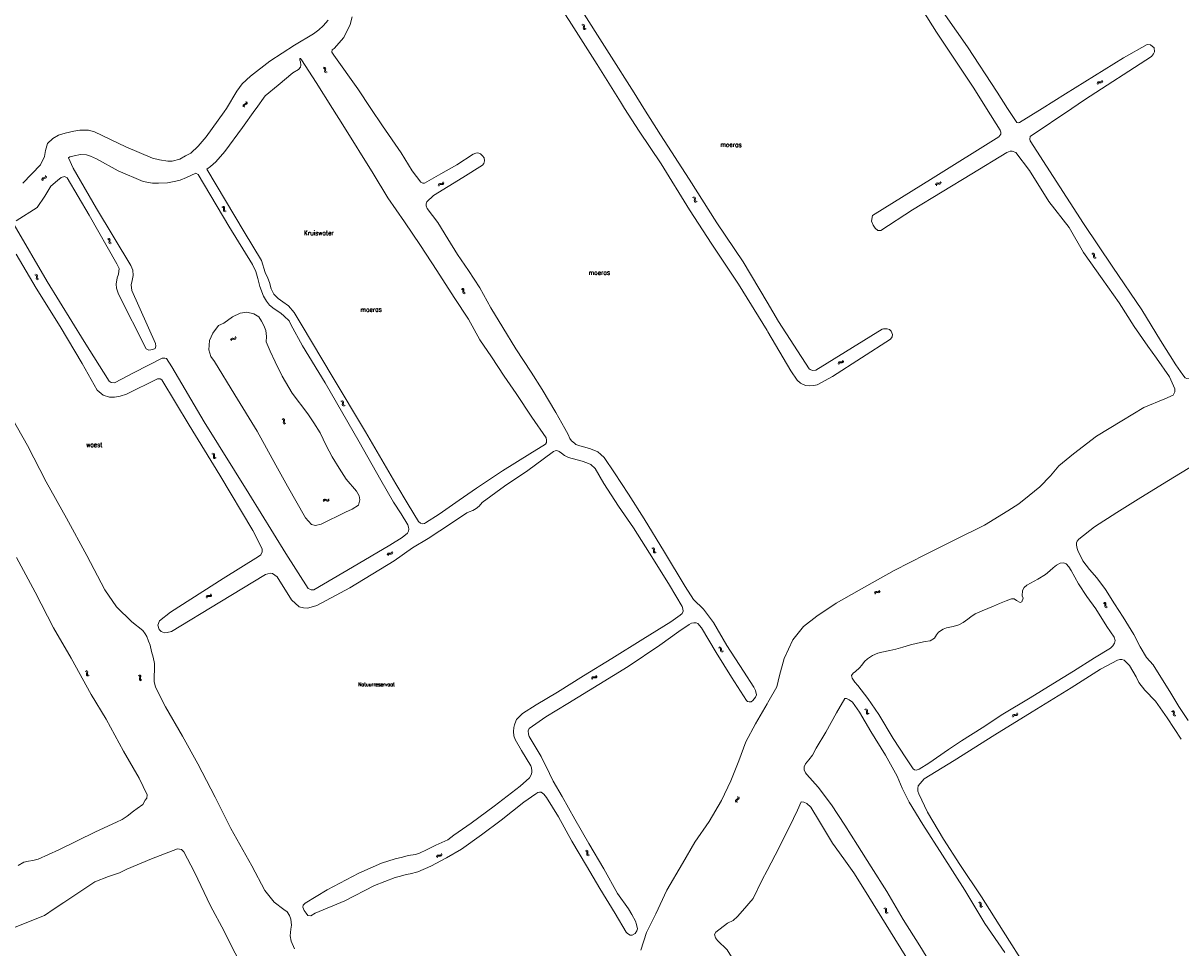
# Model space of a CAD drawing. Header units: metres. Extents: x 189705 to 199106, y 581686 to 588448.
# Tile 296 of 555: x 194683 to 195176, y 585143 to 585536. Entities that reach past the tile are written whole.
import ezdxf

# ---------------------------------------------------------------- set-up
doc = ezdxf.new("R2010")
doc.units = ezdxf.units.M
doc.layers.add('B-WA-OG-GBKN-G', color=7, linetype='Continuous', lineweight=18)
doc.styles.add('Style-STANDARD', font='STANDARD.shx')

msp = doc.modelspace()

# ---------------------------------------------------------------- linework, layer by layer
at = {"layer": 'B-WA-OG-GBKN-G'}
for p, q in [((194921.129, 585535.549), (194921.524, 585535.449)), ((194921.535, 585535.836), (194921.93, 585535.739)), ((194921.93, 585535.739), (194922.198, 585535.551)), ((194922.198, 585535.551), (194922.295, 585535.226)), ((194921.524, 585535.449), (194921.792, 585535.258)), ((194921.792, 585535.258), (194921.885, 585534.946)), ((194921.856, 585534.532), (194921.82, 585534.125)), ((194921.82, 585534.125), (194921.911, 585533.809)), ((194921.885, 585534.946), (194921.856, 585534.532)), ((194921.911, 585533.809), (194922.186, 585533.614)), ((194922.186, 585533.614), (194922.583, 585533.515)), ((194922.26, 585534.821), (194922.227, 585534.414)), ((194922.227, 585534.414), (194922.318, 585534.098)), ((194922.295, 585535.226), (194922.26, 585534.821)), ((194922.318, 585534.098), (194922.592, 585533.901)), ((194922.592, 585533.901), (194922.988, 585533.802)), ((194811.075, 585517.196), (194811.467, 585517.086)), ((194811.467, 585517.086), (194811.73, 585516.889)), ((194811.487, 585517.474), (194811.88, 585517.366)), ((194811.73, 585516.889), (194811.815, 585516.575)), ((194811.776, 585516.162), (194811.73, 585515.756)), ((194811.815, 585516.575), (194811.776, 585516.162)), ((194811.88, 585517.366), (194812.143, 585517.172)), ((194812.143, 585517.172), (194812.232, 585516.845)), ((194812.187, 585516.441), (194812.144, 585516.035)), ((194812.144, 585516.035), (194812.227, 585515.716)), ((194812.232, 585516.845), (194812.187, 585516.441)), ((194811.73, 585515.756), (194811.813, 585515.438)), ((194811.813, 585515.438), (194812.083, 585515.236)), ((194812.083, 585515.236), (194812.477, 585515.127)), ((194812.227, 585515.716), (194812.496, 585515.513)), ((194812.496, 585515.513), (194812.89, 585515.404)), ((195140.474, 585510.583), (195140.568, 585510.979)), ((195140.568, 585510.979), (195140.754, 585511.249)), ((195140.754, 585511.249), (195141.078, 585511.348)), ((195141.05, 585510.845), (195141.362, 585510.941)), ((195141.078, 585511.348), (195141.483, 585511.317)), ((195141.362, 585510.941), (195141.776, 585510.916)), ((195141.483, 585511.317), (195141.891, 585511.287)), ((195141.776, 585510.916), (195142.182, 585510.883)), ((195141.891, 585511.287), (195142.206, 585511.381)), ((195142.182, 585510.883), (195142.498, 585510.977)), ((195142.206, 585511.381), (195142.4, 585511.656)), ((195142.4, 585511.656), (195142.496, 585512.054)), ((195142.498, 585510.977), (195142.691, 585511.254)), ((195142.691, 585511.254), (195142.786, 585511.651)), ((195140.765, 585510.18), (195140.862, 585510.576)), ((195140.862, 585510.576), (195141.05, 585510.845)), ((194777.066, 585501.122), (194777.103, 585501.447)), ((194777.171, 585500.728), (194777.066, 585501.122)), ((194777.103, 585501.447), (194777.341, 585501.688)), ((194777.341, 585501.688), (194777.713, 585501.852)), ((194777.516, 585500.905), (194777.554, 585501.231)), ((194777.554, 585501.231), (194777.784, 585501.463)), ((194777.713, 585501.852), (194778.086, 585502.018)), ((194777.784, 585501.463), (194778.161, 585501.637)), ((194778.086, 585502.018), (194778.32, 585502.25)), ((194778.161, 585501.637), (194778.534, 585501.8)), ((194778.361, 585502.584), (194778.257, 585502.98)), ((194778.32, 585502.25), (194778.361, 585502.584)), ((194778.534, 585501.8), (194778.768, 585502.032)), ((194778.807, 585502.367), (194778.704, 585502.762)), ((194778.768, 585502.032), (194778.807, 585502.367)), ((194777.617, 585500.511), (194777.516, 585500.905)), ((194691.454, 585469.872), (194691.545, 585470.186)), ((194691.488, 585469.466), (194691.454, 585469.872)), ((194691.545, 585470.186), (194691.822, 585470.382)), ((194691.822, 585470.382), (194692.217, 585470.479)), ((194691.859, 585469.581), (194691.953, 585469.895)), ((194691.891, 585469.175), (194691.859, 585469.581)), ((194691.953, 585469.895), (194692.219, 585470.084)), ((194692.217, 585470.479), (194692.613, 585470.579)), ((194692.219, 585470.084), (194692.62, 585470.19)), ((194692.613, 585470.579), (194692.883, 585470.767)), ((194692.62, 585470.19), (194693.017, 585470.286)), ((194692.883, 585470.767), (194692.981, 585471.089)), ((194692.981, 585471.089), (194692.947, 585471.496)), ((194693.017, 585470.286), (194693.287, 585470.474)), ((194693.287, 585470.474), (194693.383, 585470.797)), ((194693.383, 585470.797), (194693.349, 585471.205)), ((194860.091, 585467.273), (194860.192, 585467.668)), ((194860.192, 585467.668), (194860.382, 585467.935)), ((194860.375, 585466.866), (194860.479, 585467.26)), ((194860.382, 585467.935), (194860.707, 585468.029)), ((194860.479, 585467.26), (194860.671, 585467.526)), ((194860.671, 585467.526), (194860.985, 585467.617)), ((194860.707, 585468.029), (194861.112, 585467.991)), ((194860.985, 585467.617), (194861.398, 585467.584)), ((194861.112, 585467.991), (194861.519, 585467.954)), ((194861.398, 585467.584), (194861.804, 585467.545)), ((194861.519, 585467.954), (194861.836, 585468.043)), ((194861.804, 585467.545), (194862.121, 585467.634)), ((194861.836, 585468.043), (194862.034, 585468.315)), ((194862.034, 585468.315), (194862.137, 585468.71)), ((194862.121, 585467.634), (194862.318, 585467.907)), ((194862.318, 585467.907), (194862.421, 585468.303)), ((195071.725, 585467.482), (195071.819, 585467.878)), ((195071.819, 585467.878), (195072.005, 585468.148)), ((195072.005, 585468.148), (195072.329, 585468.247)), ((195072.016, 585467.079), (195072.113, 585467.475)), ((195072.113, 585467.475), (195072.301, 585467.744)), ((195072.301, 585467.744), (195072.613, 585467.84)), ((195072.329, 585468.247), (195072.734, 585468.216)), ((195072.613, 585467.84), (195073.027, 585467.815)), ((195072.734, 585468.216), (195073.142, 585468.186)), ((195073.027, 585467.815), (195073.433, 585467.782)), ((195073.142, 585468.186), (195073.457, 585468.28)), ((195073.433, 585467.782), (195073.749, 585467.876)), ((195073.457, 585468.28), (195073.651, 585468.555)), ((195073.651, 585468.555), (195073.747, 585468.953)), ((195073.749, 585467.876), (195073.942, 585468.153)), ((195073.942, 585468.153), (195074.037, 585468.55)), ((194968.321, 585462.065), (194968.718, 585461.972)), ((194968.718, 585461.972), (194968.989, 585461.787)), ((194968.721, 585462.36), (194969.118, 585462.27)), ((194968.989, 585461.787), (194969.089, 585461.477)), ((194969.118, 585462.27), (194969.39, 585462.088)), ((194969.39, 585462.088), (194969.493, 585461.765)), ((194969.493, 585461.765), (194969.466, 585461.359)), ((194768.04, 585458.013), (194768.433, 585457.906)), ((194768.433, 585457.906), (194768.697, 585457.71)), ((194768.45, 585458.293), (194768.844, 585458.188)), ((194768.697, 585457.71), (194768.785, 585457.396)), ((194768.749, 585456.983), (194768.706, 585456.577)), ((194768.785, 585457.396), (194768.749, 585456.983)), ((194768.844, 585458.188), (194769.109, 585457.996)), ((194769.109, 585457.996), (194769.2, 585457.67)), ((194769.158, 585457.265), (194769.117, 585456.859)), ((194769.117, 585456.859), (194769.203, 585456.541)), ((194769.2, 585457.67), (194769.158, 585457.265)), ((194969.068, 585461.062), (194969.039, 585460.655)), ((194969.039, 585460.655), (194969.137, 585460.341)), ((194969.089, 585461.477), (194969.068, 585461.062)), ((194969.137, 585460.341), (194969.416, 585460.151)), ((194969.416, 585460.151), (194969.814, 585460.06)), ((194969.466, 585461.359), (194969.44, 585460.951)), ((194969.44, 585460.951), (194969.538, 585460.637)), ((194969.538, 585460.637), (194969.815, 585460.446)), ((194969.815, 585460.446), (194970.213, 585460.355)), ((194768.706, 585456.577), (194768.791, 585456.26)), ((194768.791, 585456.26), (194769.063, 585456.06)), ((194769.063, 585456.06), (194769.458, 585455.954)), ((194769.203, 585456.541), (194769.473, 585456.34)), ((194769.473, 585456.34), (194769.868, 585456.234)), ((194719.345, 585444.418), (194719.736, 585444.302)), ((194719.736, 585444.302), (194719.995, 585444.1)), ((194719.762, 585444.688), (194720.153, 585444.574)), ((194720.029, 585443.372), (194719.975, 585442.967)), ((194719.975, 585442.967), (194720.053, 585442.647)), ((194719.995, 585444.1), (194720.075, 585443.784)), ((194720.075, 585443.784), (194720.029, 585443.372)), ((194720.053, 585442.647), (194720.32, 585442.441)), ((194720.153, 585444.574), (194720.413, 585444.375)), ((194720.32, 585442.441), (194720.712, 585442.325)), ((194720.444, 585443.643), (194720.394, 585443.238)), ((194720.394, 585443.238), (194720.472, 585442.918)), ((194720.413, 585444.375), (194720.496, 585444.047)), ((194720.496, 585444.047), (194720.444, 585443.643)), ((194720.472, 585442.918), (194720.737, 585442.711)), ((194720.737, 585442.711), (194721.129, 585442.595)), ((195138.122, 585438.121), (195138.521, 585438.04)), ((195138.513, 585438.427), (195138.913, 585438.348)), ((195138.521, 585438.04), (195138.797, 585437.862)), ((195138.797, 585437.862), (195138.905, 585437.554)), ((195138.895, 585437.139), (195138.878, 585436.732)), ((195138.905, 585437.554), (195138.895, 585437.139)), ((195138.913, 585438.348), (195139.189, 585438.173)), ((195139.189, 585438.173), (195139.301, 585437.854)), ((195139.285, 585437.447), (195139.271, 585437.039)), ((195139.271, 585437.039), (195139.377, 585436.727)), ((195139.301, 585437.854), (195139.285, 585437.447)), ((195138.878, 585436.732), (195138.984, 585436.42)), ((195138.984, 585436.42), (195139.268, 585436.238)), ((195139.268, 585436.238), (195139.669, 585436.158)), ((195139.377, 585436.727), (195139.659, 585436.544)), ((195139.659, 585436.544), (195140.06, 585436.464)), ((194688.416, 585429.13), (194688.807, 585429.015)), ((194688.807, 585429.015), (194689.068, 585428.815)), ((194688.832, 585429.402), (194689.224, 585429.29)), ((194689.106, 585428.087), (194689.055, 585427.682)), ((194689.055, 585427.682), (194689.135, 585427.363)), ((194689.068, 585428.815), (194689.15, 585428.5)), ((194689.15, 585428.5), (194689.106, 585428.087)), ((194689.135, 585427.363), (194689.403, 585427.158)), ((194689.224, 585429.29), (194689.485, 585429.093)), ((194689.52, 585428.361), (194689.472, 585427.956)), ((194689.472, 585427.956), (194689.552, 585427.636)), ((194689.485, 585429.093), (194689.569, 585428.765)), ((194689.569, 585428.765), (194689.52, 585428.361)), ((194689.552, 585427.636), (194689.818, 585427.43)), ((194689.818, 585427.43), (194690.211, 585427.317)), ((194689.403, 585427.158), (194689.795, 585427.044)), ((194869.875, 585423.098), (194870.27, 585422.996)), ((194870.27, 585422.996), (194870.536, 585422.804)), ((194870.282, 585423.383), (194870.677, 585423.284)), ((194870.536, 585422.804), (194870.628, 585422.491)), ((194870.628, 585422.491), (194870.596, 585422.077)), ((194870.677, 585423.284), (194870.944, 585423.094)), ((194870.944, 585423.094), (194871.039, 585422.769)), ((194871.002, 585422.364), (194870.966, 585421.957)), ((194871.039, 585422.769), (194871.002, 585422.364)), ((194870.596, 585422.077), (194870.558, 585421.671)), ((194870.558, 585421.671), (194870.647, 585421.354)), ((194870.647, 585421.354), (194870.921, 585421.158)), ((194870.921, 585421.158), (194871.317, 585421.056)), ((194870.966, 585421.957), (194871.056, 585421.64)), ((194871.056, 585421.64), (194871.328, 585421.443)), ((194871.328, 585421.443), (194871.724, 585421.341)), ((194773.697, 585402.471), (194773.803, 585402.866)), ((194771.743, 585401.449), (194771.848, 585401.843)), ((194771.848, 585401.843), (194772.04, 585402.108)), ((194772.023, 585401.039), (194772.131, 585401.432)), ((194772.04, 585402.108), (194772.367, 585402.198)), ((194772.131, 585401.432), (194772.326, 585401.696)), ((194772.326, 585401.696), (194772.64, 585401.784)), ((194772.367, 585402.198), (194772.771, 585402.157)), ((194772.64, 585401.784), (194773.053, 585401.747)), ((194772.771, 585402.157), (194773.178, 585402.116)), ((194773.053, 585401.747), (194773.459, 585401.704)), ((194773.178, 585402.116), (194773.496, 585402.201)), ((194773.459, 585401.704), (194773.777, 585401.789)), ((194773.496, 585402.201), (194773.697, 585402.471)), ((194773.777, 585401.789), (194773.977, 585402.061)), ((194773.977, 585402.061), (194774.083, 585402.456)), ((195032.187, 585392.459), (195032.288, 585392.855)), ((195030.249, 585391.409), (195030.348, 585391.804)), ((195030.348, 585391.804), (195030.537, 585392.071)), ((195030.535, 585391.003), (195030.636, 585391.397)), ((195030.537, 585392.071), (195030.862, 585392.167)), ((195030.636, 585391.397), (195030.828, 585391.664)), ((195030.828, 585391.664), (195031.141, 585391.757)), ((195030.862, 585392.167), (195031.267, 585392.131)), ((195031.141, 585391.757), (195031.554, 585391.726)), ((195031.267, 585392.131), (195031.674, 585392.096)), ((195031.554, 585391.726), (195031.961, 585391.688)), ((195031.674, 585392.096), (195031.99, 585392.186)), ((195031.961, 585391.688), (195032.277, 585391.778)), ((195031.99, 585392.186), (195032.187, 585392.459)), ((195032.277, 585391.778), (195032.473, 585392.053)), ((195032.473, 585392.053), (195032.574, 585392.449)), ((194818.606, 585375.364), (194818.998, 585375.256)), ((194818.998, 585375.256), (194819.262, 585375.06)), ((194819.016, 585375.643), (194819.41, 585375.538)), ((194819.262, 585375.06), (194819.35, 585374.746)), ((194819.312, 585374.333), (194819.268, 585373.927)), ((194819.268, 585373.927), (194819.353, 585373.609)), ((194819.35, 585374.746), (194819.312, 585374.333)), ((194819.353, 585373.609), (194819.624, 585373.409)), ((194819.41, 585375.538), (194819.674, 585375.345)), ((194819.624, 585373.409), (194820.019, 585373.302)), ((194819.674, 585375.345), (194819.764, 585375.018)), ((194819.722, 585374.614), (194819.68, 585374.208)), ((194819.68, 585374.208), (194819.765, 585373.89)), ((194819.764, 585375.018), (194819.722, 585374.614)), ((194819.765, 585373.89), (194820.035, 585373.688)), ((194820.035, 585373.688), (194820.429, 585373.581)), ((194794.012, 585367.655), (194793.631, 585367.802)), ((194794.26, 585367.427), (194794.012, 585367.655)), ((194794.45, 585367.891), (194794.068, 585368.038)), ((194794.146, 585366.304), (194794.229, 585366.702)), ((194794.202, 585365.97), (194794.146, 585366.304)), ((194794.446, 585365.751), (194794.202, 585365.97)), ((194794.229, 585366.702), (194794.312, 585367.102)), ((194794.312, 585367.102), (194794.26, 585367.427)), ((194794.826, 585365.606), (194794.446, 585365.751)), ((194794.699, 585367.664), (194794.45, 585367.891)), ((194794.586, 585366.533), (194794.666, 585366.94)), ((194794.641, 585366.211), (194794.586, 585366.533)), ((194794.884, 585365.99), (194794.641, 585366.211)), ((194794.666, 585366.94), (194794.751, 585367.339)), ((194794.751, 585367.339), (194794.699, 585367.664)), ((194795.263, 585365.842), (194794.884, 585365.99)), ((194763.775, 585352.973), (194764.169, 585352.872)), ((194764.169, 585352.872), (194764.436, 585352.68)), ((194764.181, 585353.259), (194764.576, 585353.16)), ((194764.436, 585352.68), (194764.529, 585352.367)), ((194764.498, 585351.954), (194764.46, 585351.547)), ((194764.46, 585351.547), (194764.55, 585351.231)), ((194764.529, 585352.367), (194764.498, 585351.954)), ((194764.55, 585351.231), (194764.825, 585351.035)), ((194764.576, 585353.16), (194764.843, 585352.971)), ((194764.825, 585351.035), (194765.221, 585350.934)), ((194764.843, 585352.971), (194764.939, 585352.646)), ((194764.903, 585352.241), (194764.868, 585351.834)), ((194764.868, 585351.834), (194764.958, 585351.518)), ((194764.939, 585352.646), (194764.903, 585352.241)), ((194764.958, 585351.518), (194765.231, 585351.321)), ((194765.231, 585351.321), (194765.627, 585351.22)), ((194811.416, 585333.516), (194811.685, 585333.703)), ((194811.685, 585333.703), (194812.023, 585333.681)), ((194812.023, 585333.681), (194812.391, 585333.508)), ((194813.368, 585333.501), (194813.599, 585333.838)), ((194811.187, 585333.179), (194811.416, 585333.516)), ((194811.317, 585332.699), (194811.547, 585333.035)), ((194811.547, 585333.035), (194811.819, 585333.22)), ((194811.819, 585333.22), (194812.144, 585333.2)), ((194812.144, 585333.2), (194812.522, 585333.029)), ((194812.391, 585333.508), (194812.761, 585333.336)), ((194812.522, 585333.029), (194812.891, 585332.854)), ((194812.761, 585333.336), (194813.09, 585333.312)), ((194812.891, 585332.854), (194813.219, 585332.831)), ((194813.09, 585333.312), (194813.368, 585333.501)), ((194813.219, 585332.831), (194813.498, 585333.021)), ((194813.498, 585333.021), (194813.728, 585333.359)), ((194838.432, 585309.962), (194838.523, 585310.359)), ((194838.523, 585310.359), (194838.707, 585310.63)), ((194838.707, 585310.63), (194839.03, 585310.732)), ((194838.726, 585309.562), (194838.82, 585309.958)), ((194838.82, 585309.958), (194839.006, 585310.228)), ((194839.006, 585310.228), (194839.317, 585310.327)), ((194839.03, 585310.732), (194839.436, 585310.704)), ((194839.317, 585310.327), (194839.731, 585310.304)), ((194839.436, 585310.704), (194839.843, 585310.677)), ((194839.731, 585310.304), (194840.138, 585310.274)), ((194839.843, 585310.677), (194840.158, 585310.773)), ((194840.138, 585310.274), (194840.453, 585310.371)), ((194840.158, 585310.773), (194840.35, 585311.049)), ((194840.35, 585311.049), (194840.443, 585311.448)), ((194840.453, 585310.371), (194840.643, 585310.649)), ((194840.643, 585310.649), (194840.736, 585311.047)), ((194950.935, 585312.799), (194951.33, 585312.698)), ((194951.33, 585312.698), (194951.597, 585312.508)), ((194951.341, 585313.086), (194951.736, 585312.988)), ((194951.597, 585312.508), (194951.691, 585312.195)), ((194951.661, 585311.781), (194951.625, 585311.375)), ((194951.625, 585311.375), (194951.716, 585311.059)), ((194951.691, 585312.195), (194951.661, 585311.781)), ((194951.716, 585311.059), (194951.991, 585310.863)), ((194951.736, 585312.988), (194952.004, 585312.8)), ((194951.991, 585310.863), (194952.387, 585310.764)), ((194952.004, 585312.8), (194952.1, 585312.475)), ((194952.066, 585312.07), (194952.032, 585311.663)), ((194952.032, 585311.663), (194952.123, 585311.347)), ((194952.1, 585312.475), (194952.066, 585312.07)), ((194952.123, 585311.347), (194952.396, 585311.15)), ((194952.396, 585311.15), (194952.792, 585311.051)), ((195045.8, 585294.032), (195046, 585294.291)), ((195046, 585294.291), (195046.329, 585294.372)), ((195046.329, 585294.372), (195046.732, 585294.318)), ((195046.732, 585294.318), (195047.137, 585294.266)), ((195047.137, 585294.266), (195047.457, 585294.342)), ((195047.457, 585294.342), (195047.666, 585294.605)), ((195047.666, 585294.605), (195047.784, 585294.997)), ((195047.934, 585294.187), (195048.052, 585294.579)), ((194761.364, 585291.935), (194761.465, 585292.33)), ((194761.465, 585292.33), (194761.655, 585292.597)), ((194761.648, 585291.528), (194761.752, 585291.922)), ((194761.655, 585292.597), (194761.98, 585292.691)), ((194761.752, 585291.922), (194761.944, 585292.188)), ((194761.944, 585292.188), (194762.258, 585292.279)), ((194761.98, 585292.691), (194762.385, 585292.653)), ((194762.258, 585292.279), (194762.671, 585292.246)), ((194762.385, 585292.653), (194762.792, 585292.616)), ((194762.671, 585292.246), (194763.077, 585292.207)), ((194762.792, 585292.616), (194763.109, 585292.705)), ((194763.077, 585292.207), (194763.394, 585292.296)), ((194763.109, 585292.705), (194763.307, 585292.977)), ((194763.307, 585292.977), (194763.41, 585293.372)), ((194763.394, 585292.296), (194763.591, 585292.569)), ((194763.591, 585292.569), (194763.694, 585292.965)), ((195045.683, 585293.642), (195045.8, 585294.032)), ((195045.951, 585293.223), (195046.07, 585293.613)), ((195046.07, 585293.613), (195046.273, 585293.871)), ((195046.273, 585293.871), (195046.589, 585293.95)), ((195046.589, 585293.95), (195047.001, 585293.901)), ((195047.001, 585293.901), (195047.406, 585293.845)), ((195047.406, 585293.845), (195047.726, 585293.922)), ((195047.726, 585293.922), (195047.934, 585294.187)), ((195142.999, 585289.468), (195143.396, 585289.374)), ((195143.396, 585289.374), (195143.666, 585289.187)), ((195143.4, 585289.762), (195143.797, 585289.67)), ((195143.797, 585289.67), (195144.068, 585289.486)), ((195144.068, 585289.486), (195144.169, 585289.163)), ((195143.666, 585289.187), (195143.764, 585288.876)), ((195143.741, 585288.462), (195143.711, 585288.055)), ((195143.711, 585288.055), (195143.807, 585287.741)), ((195143.764, 585288.876), (195143.741, 585288.462)), ((195143.807, 585287.741), (195144.085, 585287.549)), ((195144.085, 585287.549), (195144.483, 585287.456)), ((195144.141, 585288.757), (195144.113, 585288.35)), ((195144.113, 585288.35), (195144.209, 585288.035)), ((195144.169, 585289.163), (195144.141, 585288.757)), ((195144.209, 585288.035), (195144.485, 585287.843)), ((195144.485, 585287.843), (195144.884, 585287.749)), ((194979.319, 585270.425), (194979.724, 585270.38)), ((194979.68, 585270.765), (194980.085, 585270.724)), ((194979.724, 585270.38), (194980.015, 585270.228)), ((194980.015, 585270.228), (194980.151, 585269.932)), ((194980.085, 585270.724), (194980.377, 585270.575)), ((194980.151, 585269.932), (194980.179, 585269.518)), ((194980.377, 585270.575), (194980.517, 585270.267)), ((194980.517, 585270.267), (194980.539, 585269.86)), ((194980.539, 585269.86), (194980.563, 585269.453)), ((194980.179, 585269.518), (194980.2, 585269.111)), ((194980.2, 585269.111), (194980.334, 585268.81)), ((194980.334, 585268.81), (194980.634, 585268.655)), ((194980.563, 585269.453), (194980.697, 585269.152)), ((194980.634, 585268.655), (194981.04, 585268.612)), ((194980.697, 585269.152), (194980.995, 585268.996)), ((194980.995, 585268.996), (194981.401, 585268.953)), ((194709.821, 585260.51), (194710.21, 585260.388)), ((194710.21, 585260.388), (194710.467, 585260.184)), ((194710.241, 585260.775), (194710.631, 585260.656)), ((194710.467, 585260.184), (194710.544, 585259.867)), ((194710.544, 585259.867), (194710.493, 585259.455)), ((194710.631, 585260.656), (194710.888, 585260.455)), ((194710.912, 585259.722), (194710.857, 585259.318)), ((194710.888, 585260.455), (194710.968, 585260.125)), ((194710.968, 585260.125), (194710.912, 585259.722)), ((194710.493, 585259.455), (194710.435, 585259.051)), ((194710.435, 585259.051), (194710.509, 585258.731)), ((194710.509, 585258.731), (194710.773, 585258.521)), ((194710.773, 585258.521), (194711.164, 585258.401)), ((194710.857, 585259.318), (194710.931, 585258.997)), ((194710.931, 585258.997), (194711.193, 585258.787)), ((194711.193, 585258.787), (194711.584, 585258.666)), ((194732.481, 585258.67), (194732.854, 585258.507)), ((194732.854, 585258.507), (194733.087, 585258.275)), ((194732.928, 585258.888), (194733.302, 585258.727)), ((194733.032, 585257.548), (194732.93, 585257.153)), ((194732.93, 585257.153), (194732.969, 585256.826)), ((194732.969, 585256.826), (194733.208, 585256.589)), ((194733.128, 585257.952), (194733.032, 585257.548)), ((194733.087, 585258.275), (194733.128, 585257.952)), ((194733.208, 585256.589), (194733.583, 585256.426)), ((194733.302, 585258.727), (194733.536, 585258.498)), ((194733.478, 585257.768), (194733.379, 585257.371)), ((194733.379, 585257.371), (194733.417, 585257.045)), ((194733.417, 585257.045), (194733.655, 585256.806)), ((194733.578, 585258.162), (194733.478, 585257.768)), ((194733.536, 585258.498), (194733.578, 585258.162)), ((194733.655, 585256.806), (194734.03, 585256.644)), ((194925.311, 585257.332), (194925.408, 585257.727)), ((194925.408, 585257.727), (194925.596, 585257.995)), ((194925.596, 585257.995), (194925.921, 585258.092)), ((194925.598, 585256.926), (194925.698, 585257.321)), ((194925.698, 585257.321), (194925.889, 585257.589)), ((194925.889, 585257.589), (194926.201, 585257.682)), ((194925.921, 585258.092), (194926.326, 585258.057)), ((194926.201, 585257.682), (194926.615, 585257.653)), ((194926.326, 585258.057), (194926.733, 585258.024)), ((194926.615, 585257.653), (194927.022, 585257.617)), ((194926.733, 585258.024), (194927.049, 585258.115)), ((194927.022, 585257.617), (194927.338, 585257.708)), ((194927.049, 585258.115), (194927.246, 585258.389)), ((194927.246, 585258.389), (194927.345, 585258.785)), ((194927.338, 585257.708), (194927.533, 585257.983)), ((194927.533, 585257.983), (194927.632, 585258.38)), ((195041.515, 585244.125), (195041.912, 585244.035)), ((195041.912, 585244.423), (195042.31, 585244.336)), ((195041.912, 585244.035), (195042.184, 585243.852)), ((195042.184, 585243.852), (195042.286, 585243.542)), ((195042.268, 585243.128), (195042.242, 585242.72)), ((195042.242, 585242.72), (195042.341, 585242.407)), ((195042.286, 585243.542), (195042.268, 585243.128)), ((195042.31, 585244.336), (195042.583, 585244.155)), ((195042.341, 585242.407), (195042.622, 585242.219)), ((195042.583, 585244.155), (195042.688, 585243.833)), ((195042.622, 585242.219), (195043.021, 585242.13)), ((195042.664, 585243.427), (195042.641, 585243.019)), ((195042.641, 585243.019), (195042.741, 585242.706)), ((195042.688, 585243.833), (195042.664, 585243.427)), ((195042.741, 585242.706), (195043.019, 585242.517)), ((195043.019, 585242.517), (195043.418, 585242.428)), ((195104.34, 585241.26), (195104.439, 585241.655)), ((195104.439, 585241.655), (195104.628, 585241.922)), ((195104.626, 585240.854), (195104.727, 585241.248)), ((195104.628, 585241.922), (195104.953, 585242.018)), ((195104.727, 585241.248), (195104.919, 585241.515)), ((195104.919, 585241.515), (195105.232, 585241.608)), ((195104.953, 585242.018), (195105.358, 585241.982)), ((195105.232, 585241.608), (195105.645, 585241.577)), ((195105.358, 585241.982), (195105.765, 585241.947)), ((195105.645, 585241.577), (195106.052, 585241.539)), ((195105.765, 585241.947), (195106.081, 585242.037)), ((195106.052, 585241.539), (195106.368, 585241.629)), ((195106.081, 585242.037), (195106.278, 585242.31)), ((195106.278, 585242.31), (195106.379, 585242.706)), ((195106.368, 585241.629), (195106.564, 585241.904)), ((195106.564, 585241.904), (195106.665, 585242.3)), ((195172.12, 585243.363), (195172.515, 585243.262)), ((195172.515, 585243.262), (195172.782, 585243.072)), ((195172.526, 585243.65), (195172.921, 585243.552)), ((195172.782, 585243.072), (195172.876, 585242.759)), ((195172.846, 585242.345), (195172.81, 585241.939)), ((195172.81, 585241.939), (195172.901, 585241.623)), ((195172.876, 585242.759), (195172.846, 585242.345)), ((195172.901, 585241.623), (195173.176, 585241.427)), ((195172.921, 585243.552), (195173.189, 585243.364)), ((195173.176, 585241.427), (195173.572, 585241.328)), ((195173.189, 585243.364), (195173.285, 585243.039)), ((195173.251, 585242.634), (195173.217, 585242.227)), ((195173.217, 585242.227), (195173.308, 585241.911)), ((195173.285, 585243.039), (195173.251, 585242.634)), ((195173.308, 585241.911), (195173.581, 585241.714)), ((195173.581, 585241.714), (195173.977, 585241.615)), ((194986.78, 585205.73), (194986.59, 585205.461)), ((194987.119, 585205.956), (194986.78, 585205.73)), ((194987.259, 585205.593), (194987.069, 585205.324)), ((194987.461, 585206.192), (194987.119, 585205.956)), ((194987.598, 585205.821), (194987.259, 585205.593)), ((194987.459, 585207.159), (194987.627, 585206.788)), ((194987.646, 585206.46), (194987.461, 585206.192)), ((194987.935, 585206.048), (194987.598, 585205.821)), ((194987.627, 585206.788), (194987.646, 585206.46)), ((194988.128, 585206.326), (194987.935, 585206.048)), ((194987.936, 585207.022), (194988.107, 585206.653)), ((194988.107, 585206.653), (194988.128, 585206.326)), ((194986.59, 585205.461), (194986.61, 585205.125)), ((194986.61, 585205.125), (194986.78, 585204.753)), ((194987.069, 585205.324), (194987.087, 585204.988)), ((194987.087, 585204.988), (194987.258, 585204.616)), ((194859.395, 585181.455), (194859.494, 585181.85)), ((194859.494, 585181.85), (194859.683, 585182.117)), ((194859.681, 585181.049), (194859.783, 585181.443)), ((194859.683, 585182.117), (194860.008, 585182.213)), ((194859.783, 585181.443), (194859.974, 585181.71)), ((194859.974, 585181.71), (194860.287, 585181.802)), ((194860.008, 585182.213), (194860.414, 585182.176)), ((194860.287, 585181.802), (194860.701, 585181.771)), ((194860.414, 585182.176), (194860.821, 585182.141)), ((194860.701, 585181.771), (194861.107, 585181.733)), ((194860.821, 585182.141), (194861.137, 585182.231)), ((194861.107, 585181.733), (194861.424, 585181.823)), ((194861.137, 585182.231), (194861.335, 585182.503)), ((194861.335, 585182.503), (194861.436, 585182.899)), ((194861.424, 585181.823), (194861.62, 585182.097)), ((194861.62, 585182.097), (194861.721, 585182.493)), ((194922.655, 585183.997), (194923.045, 585183.881)), ((194923.045, 585183.881), (194923.305, 585183.68)), ((194923.071, 585184.268), (194923.462, 585184.155)), ((194923.34, 585182.952), (194923.288, 585182.547)), ((194923.288, 585182.547), (194923.366, 585182.228)), ((194923.305, 585183.68), (194923.386, 585183.364)), ((194923.386, 585183.364), (194923.34, 585182.952)), ((194923.366, 585182.228), (194923.634, 585182.022)), ((194923.462, 585184.155), (194923.723, 585183.956)), ((194923.634, 585182.022), (194924.026, 585181.907)), ((194923.756, 585183.225), (194923.706, 585182.819)), ((194923.706, 585182.819), (194923.785, 585182.5)), ((194923.723, 585183.956), (194923.806, 585183.628)), ((194923.806, 585183.628), (194923.756, 585183.225)), ((194923.785, 585182.5), (194924.05, 585182.293)), ((194924.05, 585182.293), (194924.442, 585182.178)), ((195089.915, 585162.015), (195090.311, 585161.921)), ((195090.311, 585161.921), (195090.581, 585161.735)), ((195090.315, 585162.309), (195090.712, 585162.218)), ((195090.581, 585161.735), (195090.68, 585161.424)), ((195090.68, 585161.424), (195090.657, 585161.01)), ((195090.712, 585162.218), (195090.983, 585162.034)), ((195090.983, 585162.034), (195091.085, 585161.711)), ((195091.057, 585161.305), (195091.03, 585160.898)), ((195091.085, 585161.711), (195091.057, 585161.305)), ((195049.694, 585159.458), (195050.084, 585159.341)), ((195050.084, 585159.341), (195050.343, 585159.139)), ((195050.111, 585159.728), (195050.502, 585159.614)), ((195050.376, 585158.411), (195050.323, 585158.007)), ((195050.323, 585158.007), (195050.4, 585157.687)), ((195050.343, 585159.139), (195050.423, 585158.823)), ((195050.423, 585158.823), (195050.376, 585158.411)), ((195050.4, 585157.687), (195050.667, 585157.48)), ((195050.502, 585159.614), (195050.762, 585159.414)), ((195050.667, 585157.48), (195051.059, 585157.364)), ((195050.793, 585158.682), (195050.742, 585158.277)), ((195050.742, 585158.277), (195050.819, 585157.957)), ((195050.762, 585159.414), (195050.845, 585159.086)), ((195050.845, 585159.086), (195050.793, 585158.682)), ((195050.819, 585157.957), (195051.084, 585157.75)), ((195051.084, 585157.75), (195051.476, 585157.633)), ((195090.657, 585161.01), (195090.627, 585160.603)), ((195090.627, 585160.603), (195090.724, 585160.288)), ((195090.724, 585160.288), (195091.002, 585160.098)), ((195091.002, 585160.098), (195091.4, 585160.005)), ((195091.03, 585160.898), (195091.126, 585160.583)), ((195091.126, 585160.583), (195091.402, 585160.391)), ((195091.402, 585160.391), (195091.801, 585160.298))]:
    msp.add_line(p, q, dxfattribs=at)
at = {"layer": 'B-WA-OG-GBKN-G', "flags": 128}
for points in [[(194803.176, 585703.937), (194803.032, 585712.005), (194803.316, 585711.966), (194804.196, 585710.415), (194815.812, 585692.666), (194826.86, 585675.757), (194832.382, 585666.984), (194838.933, 585656.289), (194845.369, 585646.627), (194854.039, 585633.685), (194862.154, 585621.517), (194870.166, 585608.768), (194881.228, 585591.472), (194892.987, 585573.298), (194904.398, 585555.008), (194915.847, 585537.454), (194927.774, 585518.712), (194937.634, 585502.785), (194939.4, 585500)], [(195087.413, 585643.331), (195067.83, 585632.424), (195040.136, 585617.808), (195032.799, 585612.846), (195032.735, 585611.941), (195033.2, 585610.378), (195038.861, 585599.128), (195046.744, 585585.461), (195056.409, 585570.465), (195066.76, 585554.952), (195075.871, 585539.477), (195085.278, 585526.238), (195097.838, 585506.927), (195102.333, 585500)], [(195000, 585595.522), (195012.243, 585602.747), (195025.974, 585609.777), (195026.736, 585609.92), (195027.369, 585609.429), (195029.553, 585604.197), (195035.265, 585592.003), (195041.933, 585580.52), (195054.39, 585561.365), (195062.144, 585548.383), (195072.12, 585532.418), (195088.001, 585508.612), (195093.397, 585500)], [(194943.395, 585506.585), (194932.863, 585523.376), (194919.178, 585544.767)], [(194813.272, 585537.494), (194811.191, 585535.088), (194809.252, 585533.446), (194807.055, 585531.699), (194799.001, 585526.913), (194788.478, 585520.147), (194780.27, 585513.693), (194776.638, 585510.472), (194774.415, 585507.29), (194769.964, 585500)], [(194831.422, 585500), (194825.943, 585508.329), (194815.66, 585522.678), (194814.806, 585523.919), (194814.896, 585524.901), (194815.775, 585525.548), (194819.885, 585530.153), (194822.663, 585535.7), (194823.412, 585538.959)], [(195117.043, 585500), (195126.956, 585506.184), (195151.576, 585521.484), (195161.755, 585527.131), (195163.15, 585527.08), (195164.623, 585525.827), (195164.765, 585524.135), (195164.365, 585523.166), (195163.5, 585522.132), (195134.992, 585503.627), (195129.6, 585500)], [(194815.102, 585500), (194808.123, 585511.035), (194801.966, 585520.723), (194801.487, 585521.253), (194801.151, 585521.24), (194801.267, 585520.568), (194801.526, 585519.792), (194801.656, 585518.344), (194801.553, 585517.504), (194800.648, 585516.611), (194798.179, 585515.085), (194792.052, 585509.911), (194786.506, 585505.358), (194782.638, 585500)], [(194947.562, 585500), (194943.395, 585506.585)], [(194769.964, 585500), (194769.077, 585498.548), (194761.401, 585487.84), (194757.962, 585483.895), (194754.809, 585481.011), (194752.52, 585479.743), (194750.129, 585478.32), (194746.922, 585477.543), (194745.048, 585477.607), (194741.492, 585478.084), (194738.505, 585478.833), (194727.215, 585483.588), (194713.87, 585490.01), (194711.271, 585490.707), (194707.65, 585490.745), (194705.039, 585490.356), (194701.328, 585489.398)], [(194782.638, 585500), (194782.099, 585499.253), (194776.749, 585491.843), (194769.369, 585481.626), (194765.479, 585477.19), (194763.203, 585475.198), (194761.704, 585474.124), (194777.59, 585447.442), (194784.887, 585435.226), (194786.53, 585430.158), (194787.63, 585427.689)], [(194847.304, 585331.39), (194851.756, 585324.24), (194852.608, 585323.491), (194853.287, 585323.181), (194854.243, 585323.382), (194854.721, 585323.543), (194860.449, 585327.284), (194868.961, 585333.293), (194876.311, 585338.333), (194887.49, 585345.763), (194899.103, 585352.948), (194905.742, 585357.109), (194906.213, 585357.858), (194906.226, 585358.762), (194905.948, 585359.835), (194899.939, 585368.586), (194893.304, 585378.609), (194888.174, 585385.965), (194882.714, 585394.245), (194877.843, 585401.556), (194872.938, 585410.352), (194866.897, 585419.465), (194859.551, 585430.948), (194852.534, 585441.637), (194845.731, 585451.783), (194838.688, 585461.98), (194832.443, 585472.241), (194819.52, 585493.015), (194815.102, 585500)], [(194879.572, 585478.918), (194878.984, 585479.738), (194878.118, 585480.655), (194876.936, 585481.055), (194876.025, 585480.952), (194874.927, 585480.532), (194867.991, 585476.015), (194861.177, 585472.158), (194854.247, 585468.217), (194853.498, 585468.113), (194852.671, 585468.578), (194848.969, 585473.402), (194844.343, 585481.146), (194836.344, 585492.519), (194831.422, 585500)], [(194939.4, 585500), (194945.581, 585490.256), (194954.911, 585476.371), (194967.045, 585456.814), (194976.543, 585442.244), (194987.772, 585425.168), (195000, 585405.43)], [(195000, 585417.516), (194989.85, 585434.69), (194978.673, 585451.339), (194966.862, 585469.914), (194954.65, 585488.798), (194947.562, 585500)], [(195093.397, 585500), (195099.218, 585490.709), (195099.477, 585489.857), (195099.477, 585489.004), (195098.611, 585487.88), (195070.621, 585470.422), (195044.916, 585454.385), (195044.361, 585451.944), (195045.072, 585450.303), (195046.002, 585449.05), (195047.139, 585448.094), (195048.431, 585447.978), (195061.903, 585456.817), (195087.117, 585472.156), (195101.997, 585481.228), (195103.418, 585481.758), (195104.245, 585481.81), (195105.847, 585481.216), (195111.662, 585473.569), (195119.906, 585460.381), (195128.538, 585449.299), (195134.625, 585438.681), (195142.623, 585427.482), (195149.756, 585417.213), (195156.192, 585407.203), (195162.032, 585398.794), (195165.728, 585393.627), (195171.168, 585385.761), (195173.456, 585380.71), (195173.52, 585379.354)], [(195102.333, 585500), (195106.212, 585494.023), (195106.909, 585493.83), (195107.4, 585493.985), (195117.043, 585500)], [(195129.6, 585500), (195111.884, 585488.082), (195111.742, 585486.932), (195111.923, 585486.248), (195121.731, 585470.941), (195134.679, 585451.036), (195147.149, 585432.475), (195159.412, 585414.224), (195167.411, 585401.178), (195173.976, 585390.818), (195176.832, 585386.569), (195177.852, 585385.38), (195178.628, 585385.045), (195179.674, 585385.174), (195189.052, 585391.092), (195197.809, 585396.998), (195204.887, 585402.412), (195208.494, 585405.063), (195222.247, 585412.555)], [(194701.328, 585489.398), (194698.587, 585488.596), (194696.066, 585487.186), (194693.83, 585485), (194692.939, 585482.129), (194692.604, 585479.478), (194690.846, 585476), (194683.414, 585468.11)], [(194844.701, 585317.393), (194846.967, 585319.15), (194847.497, 585320.029), (194847.613, 585320.94), (194847.49, 585321.792), (194847.18, 585322.703), (194844.376, 585327.424), (194841.08, 585332.455), (194835.699, 585341.726), (194826.449, 585358.118), (194811.96, 585383.184), (194802.296, 585399.007), (194797.354, 585408.005), (194796.642, 585409.569), (194794.521, 585411.624), (194793.137, 585412.775), (194790.331, 585414.687), (194788.365, 585416.29), (194787.059, 585417.932), (194785.687, 585420.142), (194784.186, 585424.124), (194783.28, 585427.602), (194782.452, 585430.55), (194781.106, 585433.536), (194771.054, 585449.889), (194757.975, 585471.904), (194757.005, 585472.408), (194753.036, 585470.636), (194750.347, 585469.497), (194748.447, 585468.966), (194744.969, 585468.37), (194741.025, 585468.162), (194738.478, 585468.239), (194734.612, 585468.897), (194723.866, 585473.432), (194714.632, 585478.511), (194712.098, 585479.66), (194710.378, 585480.164), (194707.882, 585480.344), (194705.206, 585479.852), (194703.383, 585479.386), (194702.827, 585478.946), (194704.704, 585474.616), (194714.756, 585457.344), (194729.309, 585433.067), (194730.112, 585431.089), (194730.345, 585428.917), (194729.906, 585426.706), (194729.389, 585424.857), (194729.688, 585422.452)], [(194992.439, 585247.409), (194993.176, 585247.48), (194993.97, 585247.959), (194995.126, 585249.419), (194995.494, 585250.394), (194995.035, 585252.312), (194994.376, 585253.649), (194989.995, 585260.482), (194982.946, 585271.384), (194977.26, 585281.13), (194972.905, 585286.923), (194968.642, 585291.037), (194965.172, 585296.488), (194956.359, 585311.135), (194947.778, 585325.273), (194940.975, 585335.742), (194935.063, 585344.842), (194930.74, 585351.397), (194929.332, 585352.747), (194928.053, 585353.767), (194924.836, 585355.033), (194921.438, 585356.104), (194920.333, 585356.369), (194918.686, 585356.885), (194918.008, 585357.447), (194916.851, 585358.551), (194916.121, 585359.455), (194915.346, 585361.219), (194913.976, 585363.705), (194910.061, 585370.577), (194904.278, 585380.381), (194899.671, 585387.802), (194893.093, 585397.709), (194887.53, 585406.764), (194882.432, 585415.05), (194877.793, 585423.607), (194872.934, 585431.054), (194868.36, 585437.88), (194864.212, 585444.526), (194859.863, 585451.404), (194855.328, 585457.404), (194854.966, 585458.534), (194854.914, 585459.374), (194855.211, 585460.162), (194858.085, 585462.876), (194870.621, 585470.526), (194878.978, 585475.869), (194879.507, 585476.509), (194879.766, 585477.749), (194879.572, 585478.918)], [(194729.688, 585422.452), (194739.806, 585399.867), (194740.013, 585398.845), (194739.6, 585397.759), (194738.604, 585397.319), (194737.027, 585397.073), (194735.824, 585397.641), (194724.051, 585420.872), (194723.145, 585423.419), (194723.054, 585425.126), (194723.48, 585427.945), (194724.048, 585429.471), (194724.37, 585431.863), (194723.413, 585433.893), (194711.64, 585454.564), (194702.196, 585470.451), (194701.071, 585471.02), (194699.662, 585470.644), (194698.15, 585469.364), (194695.28, 585466.88), (194692.683, 585462.574), (194689.503, 585457.776), (194680.545, 585452.084)], [(194679.705, 585450.39), (194693.664, 585426.345), (194709.472, 585400.84), (194720.119, 585383.905), (194720.895, 585383.336), (194722.421, 585383.22), (194730.668, 585387.658), (194742.678, 585393.674), (194743.739, 585393.739), (194744.514, 585393.532), (194746.752, 585390.016), (194760.53, 585366.631), (194779.508, 585336.071), (194795.316, 585310.604), (194804.734, 585295.66), (194805.419, 585295.376), (194806.092, 585295.053), (194807.178, 585295.092), (194823.634, 585304.781), (194839.508, 585314.046), (194844.701, 585317.393)], [(194680.528, 585437.892), (194689.079, 585423.478), (194699.221, 585407.099), (194708.652, 585391.405), (194714.965, 585380.12), (194717.565, 585377.935), (194720.19, 585377.031), (194722.336, 585377.097), (194724.78, 585377.485), (194727.482, 585378.301), (194740.655, 585384.951), (194741.741, 585384.861), (194742.452, 585384.434), (194754.057, 585365.121), (194767.226, 585343.907), (194781.172, 585320.34), (194785.195, 585312.558), (194785.235, 585311.265), (194784.589, 585309.933), (194783.671, 585309.286), (194768.662, 585299.933), (194746.234, 585285.6), (194741.451, 585281.836), (194740.779, 585280), (194741.374, 585278.19), (194742.189, 585277.362), (194743.625, 585276.833), (194744.788, 585276.872), (194746.65, 585277.377), (194767.14, 585289.835), (194786.544, 585301.568), (194788.561, 585302.254), (194789.621, 585301.996), (194791.522, 585300.639), (194797.705, 585290.879), (194800.9, 585287.854)], [(194787.63, 585427.689), (194788.29, 585425.84), (194788.976, 585423.151), (194790.192, 585420.914), (194792.055, 585419.04), (194793.969, 585417.618), (194796.4, 585415.938), (194798.767, 585413.069), (194802.17, 585407.471), (194814.899, 585385.96), (194829.091, 585362.406), (194842.087, 585340.219), (194847.304, 585331.39)], [(195000, 585405.43), (195000.359, 585404.85), (195010.128, 585388.342), (195012.751, 585384.273), (195014.25, 585383.021), (195016.356, 585382.026), (195018.048, 585381.859), (195019.87, 585381.988), (195021.33, 585382.299), (195027.891, 585385.891), (195052.563, 585401.734), (195053.286, 585402.729), (195053.324, 585403.736), (195052.794, 585405.144), (195052.136, 585405.855), (195051.076, 585406.229), (195049.578, 585406.19), (195048.97, 585406.074), (195020.695, 585388.628), (195019.391, 585388.512), (195018.37, 585388.835), (195017.84, 585389.17), (195004.866, 585409.282), (195000, 585417.516)], [(194803.595, 585325.796), (194806.13, 585322.952), (194807.901, 585322.539), (194810.345, 585323.096), (194820.622, 585328.181), (194823.531, 585329.423), (194826.117, 585331.066), (194826.736, 585333.329), (194826.387, 585335.139), (194825.274, 585337.091), (194820.98, 585342.249), (194817.953, 585346.825), (194815.029, 585351.685), (194812.403, 585356.507), (194809.828, 585361.963), (194807.112, 585366.125), (194804.667, 585370.017), (194798.018, 585378.755), (194793.632, 585386.02), (194790.734, 585392.161), (194788.56, 585396.724), (194786.943, 585400.629), (194787.097, 585402.904), (194786.786, 585405.439), (194785.893, 585407.649), (194784.858, 585409.498), (194783.824, 585411.269), (194781.638, 585412.522), (194778.69, 585413.259), (194775.819, 585412.805), (194772.6, 585411.343), (194768.852, 585408.575), (194766.615, 585407.566), (194764.159, 585404.294), (194762.712, 585401.177), (194762.442, 585397.169), (194763.348, 585394.402), (194764.913, 585392.204), (194773.49, 585378.152), (194782.999, 585362.627), (194791.045, 585348.213), (194795.949, 585339.215), (194803.595, 585325.796)], [(195173.52, 585379.354), (195172.81, 585377.998), (195169.232, 585376.343), (195160.28, 585372.724), (195150.941, 585367.038), (195140.104, 585360.5), (195130.339, 585352.979), (195124.191, 585347.837), (195120.588, 585343.637), (195115.977, 585338.908), (195111.559, 585335.277), (195107.103, 585331.737), (195102.363, 585328.7), (195092.481, 585322.601), (195080.171, 585316.501), (195067.344, 585310.091), (195054.027, 585303.358), (195042.44, 585296.832), (195029.394, 585289.453), (195021.127, 585283.819), (195015.457, 585279.451), (195010.988, 585273.805), (195007.231, 585265.911), (195005.333, 585258.689), (195004.081, 585253.754), (195000.336, 585247.178), (195000, 585246.596)], [(194744.109, 585245.323), (194739.847, 585253.734), (194739.234, 585256.087), (194739.21, 585258.382), (194739.397, 585261.111), (194739.385, 585263.712), (194738.843, 585266.488), (194738.171, 585268.806), (194737.511, 585271.524), (194736.781, 585273.253), (194736.157, 585275.206), (194735.451, 585276.347), (194734.38, 585277.723), (194729.719, 585281.464), (194723.246, 585287.874), (194718.29, 585295.132), (194710.649, 585309.708), (194701.996, 585325.648), (194693.307, 585341.024), (194685.325, 585356.47), (194676.837, 585371.575)], [(194800.9, 585287.854), (194802.749, 585287.376), (194804.482, 585287.351), (194807.003, 585287.985), (194808.438, 585288.425), (194822.464, 585295.994), (194841.352, 585307.46), (194849.115, 585312.919), (194855.78, 585316.958), (194865.687, 585323.496), (194872.326, 585327.864), (194873.256, 585328.342), (194874.819, 585328.878), (194876.298, 585329.738), (194877.499, 585330.759), (194878.817, 585332.219), (194888.252, 585339.261), (194898.282, 585345.909), (194904.792, 585350.671), (194909.171, 585353.908), (194909.81, 585354.263), (194910.598, 585354.335), (194911.554, 585353.915), (194912.472, 585353.23), (194913.809, 585352.236), (194915.501, 585351.403), (194921.386, 585349.867), (194923.343, 585349.112), (194925.042, 585348.408), (194926.799, 585346.8), (194930.528, 585340.393), (194936.847, 585330.686), (194943.185, 585321.528), (194951.701, 585308.049), (194958.453, 585297.044), (194963.906, 585287.977), (194964.229, 585287.072), (194964.255, 585286.019), (194963.861, 585284.954), (194962.983, 585284.256), (194958.998, 585281.536), (194947.121, 585274.06), (194933.972, 585265.848), (194921.946, 585258.418), (194910.825, 585251.511), (194901.815, 585246.128), (194895.957, 585242.439), (194893.458, 585239.932), (194893.051, 585239.164), (194892.483, 585237.665)], [(195181.754, 585348.347), (195170.717, 585341.608), (195159.033, 585334.346), (195148.739, 585328.046), (195139.283, 585321.888), (195132.703, 585316.61), (195131.973, 585315.796), (195131.695, 585315.027), (195131.644, 585314.078), (195131.889, 585312.709), (195132.161, 585311.843), (195134.371, 585307.471), (195137.162, 585303.789), (195140.353, 585300.192), (195144.004, 585295.226), (195147.835, 585289.194), (195151.479, 585283.523), (195156.086, 585276.044), (195158.794, 585270.89), (195161.443, 585266.253), (195164.208, 585263.121), (195167.477, 585257.954), (195171.341, 585251.793), (195175.153, 585245.489), (195179.204, 585239.483)], [(194680.653, 585308.794), (194688.553, 585294.136), (194696.465, 585278.972), (194703.987, 585266.067), (194712.476, 585250.562), (194718.774, 585240.116), (194726.25, 585226.493), (194732.854, 585214.976), (194736.316, 585207.835), (194736.046, 585206.435), (194735.469, 585205.623), (194734.435, 585203.693), (194732.07, 585201.998), (194730.47, 585200.88), (194727.788, 585198.796), (194725.553, 585197.348), (194723.259, 585196.277), (194714.33, 585192.026), (194698.73, 585184.409), (194689.931, 585180.394), (194687.648, 585179.91), (194685.754, 585179.651), (194683.813, 585179.168), (194681.389, 585177.791)], [(195108.427, 585289.944), (195108.93, 585291.481), (195108.562, 585292.566), (195108.619, 585294.782), (195109.33, 585296.055), (195110.447, 585297.082), (195115.207, 585299.653), (195118.43, 585301.585), (195120.296, 585303.117), (195121.71, 585304.499), (195123.17, 585305.539), (195124.636, 585306.399), (195126.057, 585306.619), (195127.213, 585306.218), (195128.428, 585304.817), (195129.404, 585303.344), (195132.453, 585297.713), (195136.059, 585292.21), (195139.909, 585287.069), (195144.516, 585279.474), (195147.695, 585275.005), (195148.076, 585273.506), (195147.805, 585272.408), (195147.134, 585271.284), (195146.172, 585270.244), (195139.364, 585266.219), (195130.439, 585260.488), (195121.546, 585255.08), (195111.871, 585249.135), (195100.33, 585242.157), (195091.501, 585236.329), (195082.756, 585230.87), (195077.144, 585227.14), (195068.852, 585221.319)], [(195068.852, 585221.319), (195064.758, 585218.779), (195063.485, 585218.385), (195062.691, 585218.546), (195062.122, 585218.908), (195059.053, 585223.616), (195053.691, 585231.805), (195047.551, 585241.998), (195042.803, 585248.844), (195038.603, 585254.334), (195037.272, 585255.819), (195036.18, 585257.524), (195035.96, 585258.577), (195036.677, 585259.63), (195037.678, 585260.367), (195039.318, 585261.924), (195040.3, 585263.086), (195041.514, 585264.63), (195042.689, 585265.729), (195044.905, 585267.092), (195047.107, 585268.1), (195048.793, 585268.591), (195052.261, 585269.296), (195054.761, 585269.846), (195057.693, 585270.725), (195061.091, 585271.642), (195064.01, 585272.386), (195067.278, 585273.123), (195069.358, 585273.362), (195071.166, 585274.545), (195072.109, 585275.888), (195072.897, 585277.109), (195074.899, 585278.324), (195076.372, 585278.899), (195079.11, 585279.545), (195081.532, 585280.231), (195083.457, 585281.155), (195085.401, 585282.57), (195086.693, 585283.649), (195088.469, 585284.85), (195091.556, 585286.117), (195093.913, 585287.125), (195096.264, 585288.088), (195098.835, 585289.303), (195101.67, 585290.427), (195103.944, 585291.293), (195105.106, 585291.209), (195106.108, 585290.609), (195107.626, 585289.763), (195108.427, 585289.944)], [(194902.528, 585208.843), (194903.116, 585209.005), (194903.91, 585208.921), (194905.015, 585208.127), (194906.126, 585206.732), (194911.269, 585198.407), (194916.955, 585188.093), (194923.107, 585177.585), (194928.838, 585167.981), (194935.312, 585157.273), (194940.042, 585149.407), (194940.558, 585148.774), (194941.76, 585148.102), (194942.626, 585148.147), (194943.833, 585148.852), (194944.602, 585149.905), (194944.808, 585150.816), (194944.498, 585152.637), (194944.02, 585154.11), (194942.527, 585156.913), (194940.996, 585159.315), (194936.363, 585165.857), (194930.509, 585176.359), (194924.235, 585187.19), (194918.278, 585197.491), (194912.824, 585207.088), (194908.986, 585213.689), (194907.468, 585216.918), (194903.92, 585224.197), (194898.809, 585232.671), (194898.486, 585233.704), (194898.408, 585235.041), (194898.822, 585236.081), (194905.861, 585241.088), (194915.291, 585246.716), (194928.421, 585254.806), (194940.924, 585262.514), (194954.364, 585271.566), (194962.514, 585277.426), (194966.783, 585280.314), (194967.875, 585280.857), (194968.902, 585281.109), (194969.832, 585281.077), (194970.543, 585280.754), (194972.035, 585278.875), (194978.348, 585268.373), (194984.802, 585257.904), (194991.244, 585247.971), (194991.709, 585247.551), (194992.439, 585247.409)], [(195176.167, 585231.483), (195170.261, 585240.68), (195165.274, 585247.758), (195160.738, 585252.434), (195158.219, 585255.637), (195157.004, 585258.027), (195154.251, 585262.883), (195151.964, 585265.131), (195150.931, 585265.479), (195150.091, 585265.44), (195149.122, 585265.156), (195141.901, 585261.318), (195129.346, 585253.383), (195112.748, 585243.11), (195096.912, 585233.341), (195079.629, 585222.512), (195066.867, 585214.616), (195064.297, 585211.67), (195064.078, 585210.598), (195064.168, 585209.41), (195064.556, 585208.208), (195068.304, 585200.432), (195075.114, 585188.923), (195082.079, 585178.202), (195091.177, 585164.446), (195100.39, 585149.772), (195110.547, 585133.923)], [(194798.995, 585142.351), (194797.488, 585145.575), (194797.146, 585147.857), (194797.334, 585150.622), (194797.698, 585152.364), (194797.379, 585154.964), (194796.849, 585156.517), (194795.79, 585158.023), (194794.46, 585159.034), (194790.235, 585162.139), (194786.256, 585167.103), (194780.735, 585177.644), (194771.823, 585193.443), (194765.159, 585206.784), (194757.777, 585220.971), (194751.325, 585232.853), (194744.109, 585245.323)], [(195000, 585246.596), (194995.067, 585238.044), (194991.012, 585230.382), (194987.965, 585222.269), (194984.646, 585213.742), (194980.54, 585205.396), (194975.297, 585196.469), (194969.291, 585187.67), (194963.971, 585178.6), (194957.359, 585167.282), (194952.632, 585157.192), (194948.707, 585149.298), (194946.318, 585141.663)], [(195101.202, 585140.687), (195092.609, 585153.112), (195084.171, 585167.269), (195074.647, 585182.15), (195066.209, 585195.221), (195060.51, 585204.702), (195057.434, 585210.748), (195055.392, 585215.811), (195050.365, 585224.672), (195044.201, 585234.799), (195039.342, 585243.079), (195036.331, 585247.303), (195034.923, 585248.284), (195033.812, 585248.878), (195033.024, 585248.775), (195029.55, 585242.767), (195025.069, 585234.46), (195020.833, 585227.754), (195019.335, 585224.705), (195017.734, 585222.741), (195016.416, 585221.062), (195015.809, 585219.821), (195015.822, 585218.478), (195016.339, 585217.134), (195016.856, 585216.45), (195021.741, 585211.115), (195027.387, 585203.637), (195033.125, 585194.918), (195038.423, 585186.483), (195044.316, 585177.183), (195050.958, 585166.669), (195057.936, 585154.837), (195064.953, 585143.586), (195072.409, 585131.561)], [(194892.483, 585237.665), (194892.193, 585236.47), (194892.109, 585234.797), (194892.303, 585233.021), (194892.82, 585231.393), (194895.528, 585226.678), (194899.469, 585220.188), (194899.715, 585219.38), (194899.954, 585218.017), (194899.941, 585217.333), (194899.696, 585216.344), (194898.986, 585215.04), (194894.969, 585211.538), (194883.944, 585203.081), (194874.173, 585195.76), (194866.772, 585190.63), (194864.214, 585188.679), (194859.015, 585186.45), (194855.062, 585184.466), (194852.053, 585183.051), (194850.451, 585182.469), (194847.292, 585182.042), (194844.89, 585181.377), (194841.817, 585180.644), (194836.01, 585178.82), (194826.316, 585174.569), (194812.811, 585167.47), (194803.494, 585161.772), (194802.647, 585160.889), (194802.553, 585159.971), (194803.024, 585158.677), (194803.848, 585157.477), (194804.59, 585156.501), (194805.955, 585156.407), (194807.731, 585157.408), (194820.413, 585162.73), (194832.93, 585169.229), (194841.709, 585172.654), (194843.982, 585173.197), (194846.495, 585173.875), (194848.148, 585174.192), (194851.371, 585175.078), (194856.99, 585177.482), (194863.597, 585181.087), (194870.017, 585184.706), (194878.445, 585190.772), (194886.905, 585197.11), (194896.47, 585204.65), (194901.579, 585208.275), (194902.528, 585208.843)], [(195089.379, 585090.084), (195080.398, 585104.964), (195070.512, 585121.033), (195060.588, 585136.507), (195050.612, 585152.511), (195041.45, 585167.43), (195036.94, 585174.638), (195032.689, 585180.592), (195027.83, 585187.309), (195022.364, 585196.557), (195018.603, 585202.525), (195016.911, 585204.152), (195015.709, 585204.785), (195014.495, 585204.837), (195012.945, 585201.348), (195009.497, 585194.165), (195003.48, 585182.201), (195000, 585175.634)], [(194680.162, 585151.469), (194692.633, 585156.474), (194696.691, 585159.346), (194700.844, 585162.054), (194705.42, 585165.161), (194713.972, 585170.765), (194719.76, 585173.026), (194724.431, 585174.58), (194727.619, 585176.135), (194738.148, 585180.574), (194749.219, 585184.848), (194750.819, 585184.566), (194751.914, 585183.626), (194756.435, 585174.885), (194763.181, 585160.638), (194768.974, 585149.886), (194772.859, 585142.015), (194778.369, 585131.981)], [(195000, 585175.634), (194997.914, 585171.698), (194994.04, 585163.765), (194989.571, 585158.481), (194987.466, 585156.039), (194985.528, 585154.423), (194983.113, 585153.286), (194978.243, 585149.371), (194977.585, 585148.454), (194978.011, 585146.916), (194978.838, 585145.896), (194983.076, 585141.918), (194987.741, 585134.297), (194995.443, 585121.238), (195000, 585113.55)]]:
    msp.add_lwpolyline(points, dxfattribs=at)

# ---------------------------------------------------------------- texts
at = {"layer": 'B-WA-OG-GBKN-G', "style": 'Style-STANDARD'}
for s, rotation, p in [('moeras', 359.42706, (194980.136, 585483.628)), ('Kruiswater', 0.22918, (194802.992, 585445.983)), ('moeras', 0.45836, (194924.107, 585429.113)), ('moeras', 0.57294, (194827.045, 585413.359)), ('woest', 359.9427, (194710.361, 585355.841))]:
    msp.add_text(s, height=2, rotation=rotation, dxfattribs=at).set_placement(p)
msp.add_text('Natuurreservaat', height=1.6, dxfattribs=at).set_placement((194826.043, 585254.049))

doc.saveas('drawing.dxf')
